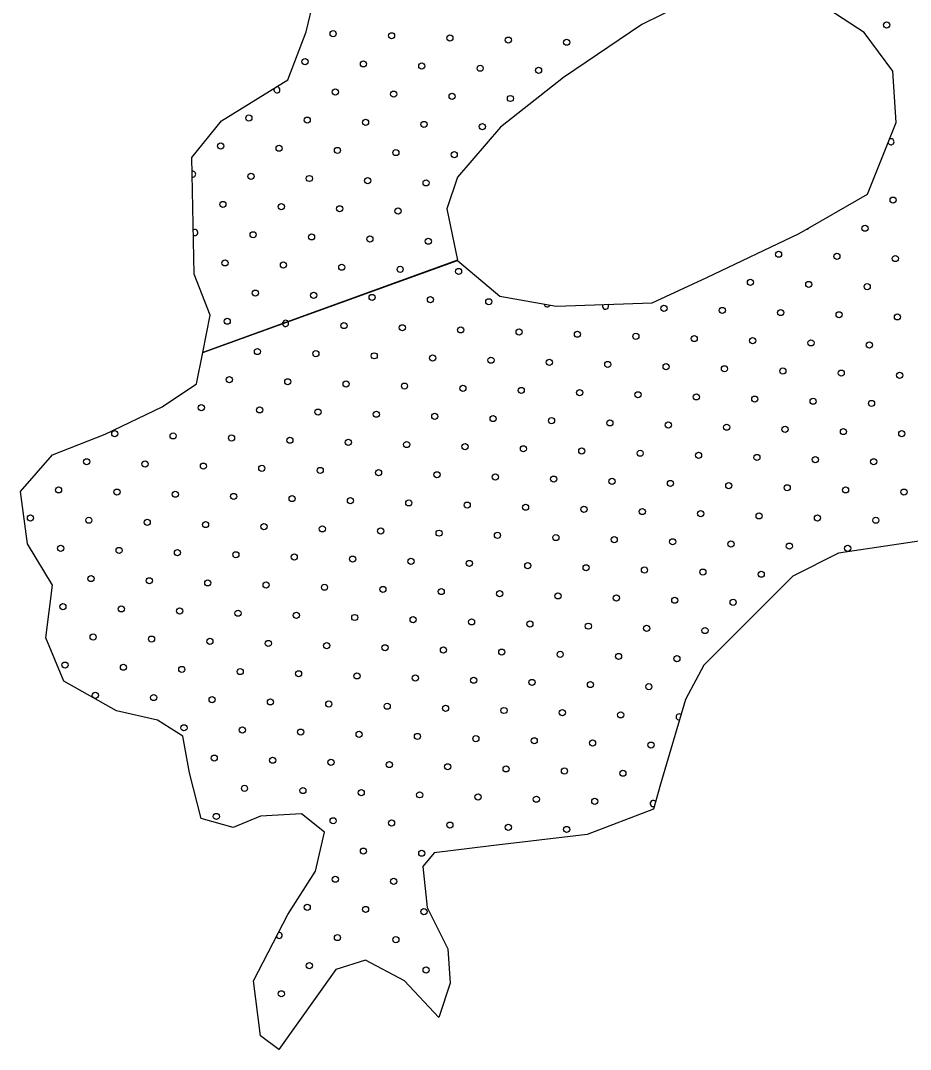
# Model space of a CAD drawing. Extents: x 1612280 to 1883141, y 560852 to 780851.
# Drawn here: x 1809672 to 1812746, y 624157 to 627710 of the extents above; entities that cross this region are included whole.
import ezdxf

# ---------------------------------------------------------------- set-up
doc = ezdxf.new("R2010")
doc.units = 0
doc.layers.add('DESIGN - SCRATCH - User 1', color=7, linetype='Continuous')
doc.layers.add('DESIGN - TRAFFIC CONTROL PERMANENT - Pavement Marking Text', color=7, linetype='Continuous')

msp = doc.modelspace()

# ---------------------------------------------------------------- linework, layer by layer
at = {"layer": 'DESIGN - SCRATCH - User 1'}
for points in [[(1810301.7, 626563.5), (1810327.3, 626692), (1810272.1, 626834.1), (1810264.2, 627236.9), (1810366.8, 627363.2), (1810595.7, 627505.4), (1810658.8, 627671.2), (1810737.7, 628002.8), (1810698.2, 628295), (1810564.1, 628508.2), (1810374.7, 628713.5), (1810280, 628903.1), (1810382.6, 629061), (1810508.8, 629187.3), (1810587.8, 629290), (1810572, 629479.5), (1810516.7, 629692.7), (1810477.3, 629724.3), (1810358.9, 629645.3), (1810232.6, 629598), (1810011.7, 629748), (1809782.8, 629803.3), (1809791.9, 630026.3)], [(1810301.7, 626563.5), (1810327.3, 626692), (1810272.1, 626834.1), (1810264.2, 627236.9), (1810366.8, 627363.2), (1810595.7, 627505.4), (1810658.8, 627671.2), (1810737.7, 628002.8), (1810698.2, 628295), (1810564.1, 628508.2), (1810374.7, 628713.5), (1810280, 628903.1), (1810382.6, 629061), (1810508.8, 629187.3), (1810587.8, 629290), (1810572, 629479.5), (1810516.7, 629692.7), (1810477.3, 629724.3), (1810358.9, 629645.3), (1810232.6, 629598), (1810011.7, 629748), (1809782.8, 629803.3), (1809791.9, 630026.3)], [(1810301.6, 626563.4), (1811180.9, 626881.6), (1811327.4, 626757.6), (1811521.7, 626723.8), (1811854, 626735), (1812042.7, 626822.4), (1812361, 626974.6), (1812597.6, 627109.9), (1812696.2, 627357.9), (1812684.9, 627535.4), (1812586.3, 627667.9), (1812414.5, 627780.6), (1812307.5, 627817.3), (1812121.6, 627825.7), (1812028.7, 627800.4), (1811817.4, 627696.1), (1811547, 627512.9), (1811330.2, 627341), (1811180.9, 627169.1), (1811144.3, 627059.1), (1811180.8, 626881.8), (1810301.7, 626563.5)], [(1810301.6, 626563.4), (1811180.9, 626881.6), (1811327.4, 626757.6), (1811521.7, 626723.8), (1811854, 626735), (1812042.7, 626822.4), (1812361, 626974.6), (1812597.6, 627109.9), (1812696.2, 627357.9), (1812684.9, 627535.4), (1812586.3, 627667.9), (1812414.5, 627780.6), (1812307.5, 627817.3), (1812121.6, 627825.7), (1812028.7, 627800.4), (1811817.4, 627696.1), (1811547, 627512.9), (1811330.2, 627341), (1811180.9, 627169.1), (1811144.3, 627059.1), (1811180.8, 626881.8), (1810301.7, 626563.5)], [(1812868.4, 625926), (1812497.5, 625870.7), (1812339.7, 625791.8), (1812031.9, 625483.8), (1811968.8, 625365.4), (1811882, 625073.2), (1811858.3, 624986.3), (1811629.4, 624899.5), (1811298, 624860), (1811100.7, 624836.3), (1811061.3, 624788.9), (1811077, 624646.8), (1811148.1, 624504.6), (1811156, 624386.2), (1811116.5, 624267.7), (1810998.1, 624394.1), (1810864, 624465.1), (1810761.4, 624433.5), (1810564.1, 624157.2), (1810501, 624204.6), (1810477.3, 624394.1), (1810595.7, 624623.1), (1810690.4, 624773.1), (1810721.9, 624907.4), (1810643, 624970.5), (1810501, 624962.6), (1810406.3, 624923.1), (1810295.8, 624954.7), (1810256.3, 625112.7), (1810232.6, 625239), (1810145.8, 625294.3), (1810003.8, 625325.9), (1809822.3, 625428.5), (1809759.1, 625578.6), (1809782.8, 625760.2), (1809696, 625902.3), (1809672.3, 626084), (1809782.8, 626210.3), (1809964.3, 626281.4), (1810161.6, 626376.1), (1810280, 626455.1), (1810301.6, 626563.4)], [(1812868.4, 625926), (1812497.5, 625870.7), (1812339.7, 625791.8), (1812031.9, 625483.8), (1811968.8, 625365.4), (1811882, 625073.2), (1811858.3, 624986.3), (1811629.4, 624899.5), (1811298, 624860), (1811100.7, 624836.3), (1811061.3, 624788.9), (1811077, 624646.8), (1811148.1, 624504.6), (1811156, 624386.2), (1811116.5, 624267.7), (1810998.1, 624394.1), (1810864, 624465.1), (1810761.4, 624433.5), (1810564.1, 624157.2), (1810501, 624204.6), (1810477.3, 624394.1), (1810595.7, 624623.1), (1810690.4, 624773.1), (1810721.9, 624907.4), (1810643, 624970.5), (1810501, 624962.6), (1810406.3, 624923.1), (1810295.8, 624954.7), (1810256.3, 625112.7), (1810232.6, 625239), (1810145.8, 625294.3), (1810003.8, 625325.9), (1809822.3, 625428.5), (1809759.1, 625578.6), (1809782.8, 625760.2), (1809696, 625902.3), (1809672.3, 626084), (1809782.8, 626210.3), (1809964.3, 626281.4), (1810161.6, 626376.1), (1810280, 626455.1), (1810301.6, 626563.4)]]:
    msp.add_lwpolyline(points, dxfattribs=at)
at = {"layer": 'DESIGN - TRAFFIC CONTROL PERMANENT - Pavement Marking Text'}
for centre in [(1810751.9, 627664.6), (1810751.9, 627664.6), (1812663.4, 627694.4), (1812663.4, 627694.4), (1810953.5, 627657.1), (1810953.5, 627657.1), (1811155.1, 627649.6), (1811155.1, 627649.6), (1811356.7, 627642.2), (1811356.7, 627642.2), (1811558.3, 627634.7), (1811558.3, 627634.7), (1810654.8, 627567.5), (1810654.8, 627567.5), (1810856.4, 627560), (1810856.4, 627560), (1811058, 627552.5), (1811058, 627552.5), (1811259.6, 627545.1), (1811259.6, 627545.1), (1811461.2, 627537.6), (1811461.2, 627537.6), (1810759.3, 627462.9), (1810759.3, 627462.9), (1810960.9, 627455.5), (1810960.9, 627455.5), (1811162.6, 627448), (1811162.6, 627448), (1811364.2, 627440.5), (1811364.2, 627440.5), (1810460.7, 627373.3), (1810460.7, 627373.3), (1810662.3, 627365.9), (1810662.3, 627365.9), (1810863.9, 627358.4), (1810863.9, 627358.4), (1811065.5, 627350.9), (1811065.5, 627350.9), (1811267.1, 627343.5), (1811267.1, 627343.5), (1810363.6, 627276.3), (1810363.6, 627276.3), (1810565.2, 627268.8), (1810565.2, 627268.8), (1810766.8, 627261.3), (1810766.8, 627261.3), (1810968.4, 627253.9), (1810968.4, 627253.9), (1811170, 627246.4), (1811170, 627246.4), (1810468.1, 627171.7), (1810468.1, 627171.7), (1810669.7, 627164.3), (1810669.7, 627164.3), (1810871.3, 627156.8), (1810871.3, 627156.8), (1811072.9, 627149.3), (1811072.9, 627149.3), (1810371, 627074.7), (1810371, 627074.7), (1810572.7, 627067.2), (1810572.7, 627067.2), (1810774.3, 627059.7), (1810774.3, 627059.7), (1812685.8, 627089.6), (1812685.8, 627089.6), (1810975.9, 627052.3), (1810975.9, 627052.3), (1812588.8, 626992.5), (1812588.8, 626992.5), (1810475.6, 626970.1), (1810475.6, 626970.1), (1810677.2, 626962.7), (1810677.2, 626962.7), (1810878.8, 626955.2), (1810878.8, 626955.2), (1811080.4, 626947.7), (1811080.4, 626947.7), (1812290.1, 626902.9), (1812290.1, 626902.9), (1812491.7, 626895.4), (1812491.7, 626895.4), (1812693.3, 626888), (1812693.3, 626888), (1810378.5, 626873), (1810378.5, 626873), (1810580.1, 626865.6), (1810580.1, 626865.6), (1810781.7, 626858.1), (1810781.7, 626858.1), (1810983.3, 626850.6), (1810983.3, 626850.6), (1811185, 626843.2), (1811185, 626843.2), (1812193, 626805.8), (1812193, 626805.8), (1812394.6, 626798.4), (1812394.6, 626798.4), (1812596.2, 626790.9), (1812596.2, 626790.9), (1810483.1, 626768.5), (1810483.1, 626768.5), (1810684.7, 626761), (1810684.7, 626761), (1810886.3, 626753.6), (1810886.3, 626753.6), (1811087.9, 626746.1), (1811087.9, 626746.1), (1811289.5, 626738.6), (1811289.5, 626738.6), (1811894.3, 626716.2), (1811894.3, 626716.2), (1812095.9, 626708.8), (1812095.9, 626708.8), (1810386, 626671.4), (1810386, 626671.4), (1812297.5, 626701.3), (1812297.5, 626701.3), (1812499.2, 626693.8), (1812499.2, 626693.8), (1812700.8, 626686.4), (1812700.8, 626686.4), (1810789.2, 626656.5), (1810789.2, 626656.5), (1810990.8, 626649), (1810990.8, 626649), (1811192.4, 626641.6), (1811192.4, 626641.6), (1811394, 626634.1), (1811394, 626634.1), (1811595.6, 626626.6), (1811595.6, 626626.6), (1811797.3, 626619.2), (1811797.3, 626619.2), (1811998.9, 626611.7), (1811998.9, 626611.7), (1812200.5, 626604.2), (1812200.5, 626604.2), (1810490.5, 626566.9), (1810490.5, 626566.9), (1812402.1, 626596.8), (1812402.1, 626596.8), (1812603.7, 626589.3), (1812603.7, 626589.3), (1810692.1, 626559.4), (1810692.1, 626559.4), (1810893.7, 626552), (1810893.7, 626552), (1811095.4, 626544.5), (1811095.4, 626544.5), (1811297, 626537), (1811297, 626537), (1811498.6, 626529.6), (1811498.6, 626529.6), (1811700.2, 626522.1), (1811700.2, 626522.1), (1811901.8, 626514.6), (1811901.8, 626514.6), (1812103.4, 626507.2), (1812103.4, 626507.2), (1812305, 626499.7), (1812305, 626499.7), (1812506.6, 626492.2), (1812506.6, 626492.2), (1810393.4, 626469.8), (1810393.4, 626469.8), (1810595.1, 626462.4), (1810595.1, 626462.4), (1812708.2, 626484.8), (1812708.2, 626484.8), (1810796.7, 626454.9), (1810796.7, 626454.9), (1810998.3, 626447.4), (1810998.3, 626447.4), (1811199.9, 626440), (1811199.9, 626440), (1811401.5, 626432.5), (1811401.5, 626432.5), (1811603.1, 626425), (1811603.1, 626425), (1811804.7, 626417.6), (1811804.7, 626417.6), (1812006.3, 626410.1), (1812006.3, 626410.1), (1812207.9, 626402.6), (1812207.9, 626402.6), (1812409.6, 626395.2), (1812409.6, 626395.2), (1812611.2, 626387.7), (1812611.2, 626387.7), (1810296.4, 626372.8), (1810296.4, 626372.8), (1810498, 626365.3), (1810498, 626365.3), (1810699.6, 626357.8), (1810699.6, 626357.8), (1810901.2, 626350.4), (1810901.2, 626350.4), (1811102.8, 626342.9), (1811102.8, 626342.9), (1811304.4, 626335.4), (1811304.4, 626335.4), (1811506, 626328), (1811506, 626328), (1811707.6, 626320.5), (1811707.6, 626320.5), (1811909.3, 626313), (1811909.3, 626313), (1809997.7, 626283.2), (1809997.7, 626283.2), (1812110.9, 626305.6), (1812110.9, 626305.6), (1812312.5, 626298.1), (1812312.5, 626298.1), (1812514.1, 626290.6), (1812514.1, 626290.6), (1812715.7, 626283.2), (1812715.7, 626283.2), (1810199.3, 626275.7), (1810199.3, 626275.7), (1810400.9, 626268.2), (1810400.9, 626268.2), (1810602.5, 626260.7), (1810602.5, 626260.7), (1810804.1, 626253.3), (1810804.1, 626253.3), (1811005.7, 626245.8), (1811005.7, 626245.8), (1811207.4, 626238.3), (1811207.4, 626238.3), (1811409, 626230.9), (1811409, 626230.9), (1811610.6, 626223.4), (1811610.6, 626223.4), (1811812.2, 626215.9), (1811812.2, 626215.9), (1812013.8, 626208.5), (1812013.8, 626208.5), (1809900.6, 626186.1), (1809900.6, 626186.1), (1810102.2, 626178.6), (1810102.2, 626178.6), (1810303.8, 626171.1), (1810303.8, 626171.1), (1812215.4, 626201), (1812215.4, 626201), (1812417, 626193.5), (1812417, 626193.5), (1812618.6, 626186.1), (1812618.6, 626186.1), (1810505.5, 626163.7), (1810505.5, 626163.7), (1810707.1, 626156.2), (1810707.1, 626156.2), (1810908.7, 626148.7), (1810908.7, 626148.7), (1811110.3, 626141.3), (1811110.3, 626141.3), (1811311.9, 626133.8), (1811311.9, 626133.8), (1811513.5, 626126.3), (1811513.5, 626126.3), (1811715.1, 626118.9), (1811715.1, 626118.9), (1811916.7, 626111.4), (1811916.7, 626111.4), (1812118.3, 626103.9), (1812118.3, 626103.9), (1809803.6, 626089), (1809803.6, 626089), (1810005.2, 626081.5), (1810005.2, 626081.5), (1810206.8, 626074.1), (1810206.8, 626074.1), (1810408.4, 626066.6), (1810408.4, 626066.6), (1812319.9, 626096.5), (1812319.9, 626096.5), (1812521.6, 626089), (1812521.6, 626089), (1812723.2, 626081.5), (1812723.2, 626081.5), (1810610, 626059.1), (1810610, 626059.1), (1810811.6, 626051.7), (1810811.6, 626051.7), (1811013.2, 626044.2), (1811013.2, 626044.2), (1811214.8, 626036.7), (1811214.8, 626036.7), (1811416.4, 626029.3), (1811416.4, 626029.3), (1811618, 626021.8), (1811618, 626021.8), (1811819.7, 626014.3), (1811819.7, 626014.3), (1812021.3, 626006.9), (1812021.3, 626006.9), (1812222.9, 625999.4), (1812222.9, 625999.4), (1809706.5, 625991.9), (1809706.5, 625991.9), (1809908.1, 625984.5), (1809908.1, 625984.5), (1810109.7, 625977), (1810109.7, 625977), (1810311.3, 625969.5), (1810311.3, 625969.5), (1810512.9, 625962.1), (1810512.9, 625962.1), (1812424.5, 625991.9), (1812424.5, 625991.9), (1812626.1, 625984.5), (1812626.1, 625984.5), (1810714.5, 625954.6), (1810714.5, 625954.6), (1810916.1, 625947.1), (1810916.1, 625947.1), (1811117.8, 625939.7), (1811117.8, 625939.7), (1811319.4, 625932.2), (1811319.4, 625932.2), (1811521, 625924.7), (1811521, 625924.7), (1809811, 625887.4), (1809811, 625887.4), (1811722.6, 625917.3), (1811722.6, 625917.3), (1811924.2, 625909.8), (1811924.2, 625909.8), (1812125.8, 625902.3), (1812125.8, 625902.3), (1812327.4, 625894.9), (1812327.4, 625894.9), (1812529, 625887.4), (1812529, 625887.4), (1810012.6, 625879.9), (1810012.6, 625879.9), (1810214.2, 625872.5), (1810214.2, 625872.5), (1810415.8, 625865), (1810415.8, 625865), (1810617.5, 625857.5), (1810617.5, 625857.5), (1810819.1, 625850.1), (1810819.1, 625850.1), (1811020.7, 625842.6), (1811020.7, 625842.6), (1811222.3, 625835.1), (1811222.3, 625835.1), (1811423.9, 625827.7), (1811423.9, 625827.7), (1811625.5, 625820.2), (1811625.5, 625820.2), (1809915.6, 625782.9), (1809915.6, 625782.9), (1811827.1, 625812.7), (1811827.1, 625812.7), (1812028.7, 625805.3), (1812028.7, 625805.3), (1812230.3, 625797.8), (1812230.3, 625797.8), (1810117.2, 625775.4), (1810117.2, 625775.4), (1810318.8, 625767.9), (1810318.8, 625767.9), (1810520.4, 625760.5), (1810520.4, 625760.5), (1810722, 625753), (1810722, 625753), (1810923.6, 625745.5), (1810923.6, 625745.5), (1811125.2, 625738.1), (1811125.2, 625738.1), (1811326.8, 625730.6), (1811326.8, 625730.6), (1811528.4, 625723.1), (1811528.4, 625723.1), (1811730, 625715.7), (1811730, 625715.7), (1809818.5, 625685.8), (1809818.5, 625685.8), (1810020.1, 625678.3), (1810020.1, 625678.3), (1811931.7, 625708.2), (1811931.7, 625708.2), (1812133.3, 625700.7), (1812133.3, 625700.7), (1810221.7, 625670.9), (1810221.7, 625670.9), (1810423.3, 625663.4), (1810423.3, 625663.4), (1810624.9, 625655.9), (1810624.9, 625655.9), (1810826.5, 625648.5), (1810826.5, 625648.5), (1811028.1, 625641), (1811028.1, 625641), (1811229.8, 625633.5), (1811229.8, 625633.5), (1811431.4, 625626), (1811431.4, 625626), (1811633, 625618.6), (1811633, 625618.6), (1811834.6, 625611.1), (1811834.6, 625611.1), (1812036.2, 625603.6), (1812036.2, 625603.6), (1809923, 625581.2), (1809923, 625581.2), (1810124.6, 625573.8), (1810124.6, 625573.8), (1810326.2, 625566.3), (1810326.2, 625566.3), (1810527.9, 625558.8), (1810527.9, 625558.8), (1810729.5, 625551.4), (1810729.5, 625551.4), (1810931.1, 625543.9), (1810931.1, 625543.9), (1811132.7, 625536.4), (1811132.7, 625536.4), (1811334.3, 625529), (1811334.3, 625529), (1811535.9, 625521.5), (1811535.9, 625521.5), (1811737.5, 625514), (1811737.5, 625514), (1811939.1, 625506.6), (1811939.1, 625506.6), (1809826, 625484.2), (1809826, 625484.2), (1810027.6, 625476.7), (1810027.6, 625476.7), (1810229.2, 625469.2), (1810229.2, 625469.2), (1810430.8, 625461.8), (1810430.8, 625461.8), (1810632.4, 625454.3), (1810632.4, 625454.3), (1810834, 625446.8), (1810834, 625446.8), (1811035.6, 625439.4), (1811035.6, 625439.4), (1811237.2, 625431.9), (1811237.2, 625431.9), (1811438.8, 625424.4), (1811438.8, 625424.4), (1811640.4, 625417), (1811640.4, 625417), (1811842.1, 625409.5), (1811842.1, 625409.5), (1809930.5, 625379.6), (1809930.5, 625379.6), (1810132.1, 625372.2), (1810132.1, 625372.2), (1810333.7, 625364.7), (1810333.7, 625364.7), (1810535.3, 625357.2), (1810535.3, 625357.2), (1810736.9, 625349.8), (1810736.9, 625349.8), (1810938.5, 625342.3), (1810938.5, 625342.3), (1811140.2, 625334.8), (1811140.2, 625334.8), (1811341.8, 625327.4), (1811341.8, 625327.4), (1811543.4, 625319.9), (1811543.4, 625319.9), (1811745, 625312.4), (1811745, 625312.4), (1810236.6, 625267.6), (1810236.6, 625267.6), (1810438.3, 625260.2), (1810438.3, 625260.2), (1810639.9, 625252.7), (1810639.9, 625252.7), (1810841.5, 625245.2), (1810841.5, 625245.2), (1811043.1, 625237.8), (1811043.1, 625237.8), (1811244.7, 625230.3), (1811244.7, 625230.3), (1811446.3, 625222.8), (1811446.3, 625222.8), (1811647.9, 625215.4), (1811647.9, 625215.4), (1811849.5, 625207.9), (1811849.5, 625207.9), (1810341.2, 625163.1), (1810341.2, 625163.1), (1810542.8, 625155.6), (1810542.8, 625155.6), (1810744.4, 625148.2), (1810744.4, 625148.2), (1810946, 625140.7), (1810946, 625140.7), (1811147.6, 625133.2), (1811147.6, 625133.2), (1811349.2, 625125.8), (1811349.2, 625125.8), (1811550.8, 625118.3), (1811550.8, 625118.3), (1811752.5, 625110.8), (1811752.5, 625110.8), (1810445.7, 625058.6), (1810445.7, 625058.6), (1810647.3, 625051.1), (1810647.3, 625051.1), (1810848.9, 625043.6), (1810848.9, 625043.6), (1811050.5, 625036.2), (1811050.5, 625036.2), (1811252.2, 625028.7), (1811252.2, 625028.7), (1811453.8, 625021.2), (1811453.8, 625021.2), (1811655.4, 625013.8), (1811655.4, 625013.8), (1810348.6, 624961.5), (1810348.6, 624961.5), (1810751.9, 624946.5), (1810751.9, 624946.5), (1810953.5, 624939.1), (1810953.5, 624939.1), (1811155.1, 624931.6), (1811155.1, 624931.6), (1811356.7, 624924.1), (1811356.7, 624924.1), (1811558.3, 624916.7), (1811558.3, 624916.7), (1810856.4, 624842), (1810856.4, 624842), (1811058, 624834.5), (1811058, 624834.5), (1810759.3, 624744.9), (1810759.3, 624744.9), (1810960.9, 624737.5), (1810960.9, 624737.5), (1810662.3, 624647.9), (1810662.3, 624647.9), (1810863.9, 624640.4), (1810863.9, 624640.4), (1811065.5, 624632.9), (1811065.5, 624632.9), (1810766.8, 624543.3), (1810766.8, 624543.3), (1810968.4, 624535.9), (1810968.4, 624535.9), (1810669.7, 624446.3), (1810669.7, 624446.3), (1811072.9, 624431.3), (1811072.9, 624431.3), (1810572.7, 624349.2), (1810572.7, 624349.2)]:
    msp.add_circle(centre, 10.6, dxfattribs=at)
for centre, start, end in [((1810557.7, 627470.4), 145.5588, 98.1267), ((1812678.4, 627291.2), 198.2051, 118.4398), ((1810266.5, 627179.2), 264.76, 97.4849), ((1810274, 626977.6), 244.777, 117.468), ((1812387.2, 627000), 268.7291, 330.7908), ((1811491.1, 626731.2), 181.2487, 339.0073), ((1811692.7, 626723.7), 148.1668, 35.7166), ((1810587.6, 626664), 35.7233, 184.0791), ((1810587.6, 626664), 185.0121, 34.7828), ((1811946.6, 625305), 50.7356, 276.1674), ((1811857, 625006.3), 36.6492, 292.8591), ((1810565.2, 624550.8), 207.2159, 98.1121)]:
    msp.add_arc(centre, 10.6, start, end, dxfattribs=at)

doc.saveas('drawing.dxf')
